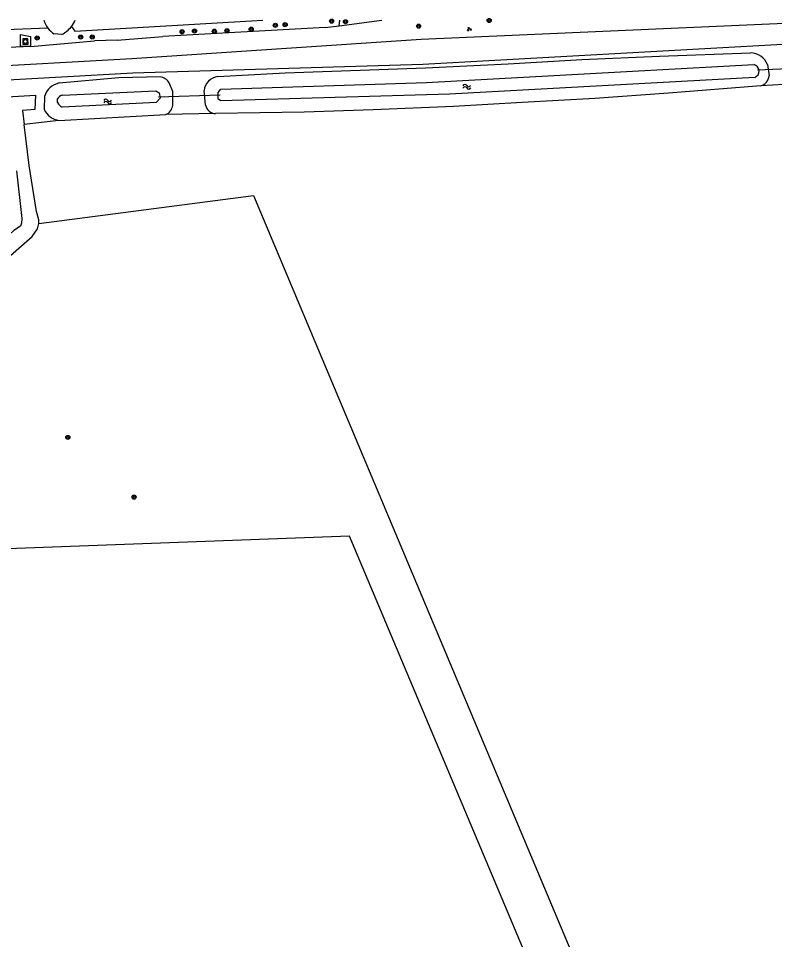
# Model space of a CAD drawing. Extents: x 124000 to 129000, y 395500 to 397503.
# Drawn here: x 126836.6 to 126983.6, y 397321.2 to 397500.3 of the extents above; entities that cross this region are included whole.
import ezdxf

# ---------------------------------------------------------------- set-up
doc = ezdxf.new("R2010")
doc.units = 0
for name, color, linetype in [('gg-afsc-lijn draadraster', 7, 'Continuous'), ('gg-knt-bronhoudergrens', 7, 'Continuous'), ('gg-knt-onverhard', 7, 'Continuous'), ('gg-knt-verharding', 7, 'Continuous'), ('gg-kntw-bovenkant insteek waterloop', 7, 'Continuous'), ('gg-kntw-greppel-droge sloot', 7, 'Continuous'), ('gg-kntw-waterlijn', 7, 'Continuous'), ('gg-kwrk-duiker nz buis', 7, 'Continuous'), ('gt-grn-groengrens', 7, 'Continuous'), ('gt-symb-boom', 7, 'Continuous'), ('gt-symb-groenvak', 7, 'Continuous'), ('gt-symb-rioolschacht', 7, 'Continuous'), ('gt-symb-watersymbool', 7, 'Continuous'), ('gx-grn-maaiveld', 7, 'Continuous')]:
    doc.layers.add(name, color=color, linetype=linetype)

# ---------------------------------------------------------------- blocks, each defined once
blk = doc.blocks.new('gt0-BOOM')
at = {"layer": 'gt-symb-boom'}
for radius in [0.4, 0.2]:
    blk.add_circle((0, 0), radius, dxfattribs=at)
blk = doc.blocks.new('gt0-GRVAK')
at = {"layer": 'gt-symb-groenvak'}
for p, q in [((-0.11, 0.19), (-0.23, 0.24)), ((-0.18, 0.15), (0.09, 0.15)), ((-0.09, 0.21), (-0.16, 0.32)), ((-0.05, 0.21), (-0.05, 0.39)), ((0, 0.21), (0.06, 0.32)), ((0.01, 0.19), (0.13, 0.24)), ((0.26, -0.05), (0.2, 0.06)), ((0.3, -0.05), (0.3, 0.13)), ((0.35, -0.05), (0.41, 0.06)), ((-0.25, -0.23), (-0.36, -0.18)), ((-0.32, -0.26), (-0.05, -0.26)), ((-0.23, -0.21), (-0.29, -0.09)), ((-0.18, -0.2), (-0.18, -0.02)), ((-0.14, -0.21), (-0.07, -0.09)), ((-0.12, -0.23), (0, -0.18)), ((0.24, -0.07), (0.12, -0.02)), ((0.17, -0.11), (0.44, -0.11)), ((0.37, -0.07), (0.49, -0.02))]:
    blk.add_line(p, q, dxfattribs=at)
blk = doc.blocks.new('gt0-WA')
at = {"layer": 'gt-symb-watersymbool'}
for centre, start, end in [((-0.32, 0.02), 28.0725, 151.9275), ((0.43, 0.42), 208.0725, 331.9275), ((-0.32, -0.43), 28.0725, 151.9275), ((0.43, -0.03), 208.0725, 331.9275)]:
    blk.add_arc(centre, 0.425, start, end, dxfattribs=at)
blk = doc.blocks.new('gt0-RS')
at = {"layer": 'gt-symb-rioolschacht'}
blk.add_lwpolyline([(-0.5, -0.5), (0.5, -0.5), (0.5, 0.5), (-0.5, 0.5)], close=True, dxfattribs=at)
blk.add_circle((0, 0), 0.375, dxfattribs=at)

msp = doc.modelspace()

# ---------------------------------------------------------------- linework, layer by layer
at = {"layer": 'gg-afsc-lijn draadraster'}
msp.add_lwpolyline([(126840.53, 397460.44), (126882.25, 397465.88), (126969.7, 397257.78), (127056.11, 397054.17)], dxfattribs=at)
at = {"layer": 'gg-knt-bronhoudergrens'}
for p, q in [((126842.3, 397498.43), (126775.87, 397495.87)), ((126844.44, 397480.49), (126837.71, 397479.72))]:
    msp.add_line(p, q, dxfattribs=at)
msp.add_lwpolyline([(126990.32, 397187.34), (126900.93, 397399.64), (126771.38, 397394.89), (126745.1, 397429.15), (126724.37, 397456.73), (126722.05, 397454.16), (126718.52, 397448.64), (126694.16, 397389.49)], dxfattribs=at)
at = {"layer": 'gg-knt-onverhard'}
for points in [[(126782.65, 397486.71), (126803.9, 397489.29), (126826.09, 397490.73), (126858.6, 397492.52), (126914.88, 397496.28), (126998.83, 397500)], [(126782.89, 397484.27), (126803.28, 397485.8), (126825.28, 397487.86), (126858.81, 397489.77), (126915.22, 397491.44), (126987.53, 397495.46), (127010.42, 397496.48), (127057.9, 397497.77), (127147.57, 397500)]]:
    msp.add_lwpolyline(points, dxfattribs=at)
at = {"layer": 'gg-knt-verharding'}
msp.add_lwpolyline([(126838.94, 397494.89), (126836.99, 397494.88), (126836.96, 397497.2), (126838.92, 397496.83), (126838.94, 397494.89)], dxfattribs=at)
at = {"layer": 'gg-kntw-bovenkant insteek waterloop'}
for p, q in [((126982.19, 397491.36), (126982.54, 397489.17)), ((126841.65, 397485.12), (126841.59, 397482.66)), ((126872.97, 397483.49), (126872.68, 397486.31)), ((126844.44, 397480.49), (126865.26, 397481.62)), ((126838.69, 397471.75), (126837.71, 397479.72))]:
    msp.add_line(p, q, dxfattribs=at)
for points in [[(126875.34, 397489.01), (126888.44, 397489.72), (126915.69, 397490.7), (126931.77, 397491.5), (126946.13, 397492.34), (126961.23, 397493.02), (126978.88, 397493.63)], [(126864.11, 397488.95), (126856.13, 397488.76), (126844.52, 397487.77)], [(126866.59, 397483.42), (126866.62, 397486.09), (126865.88, 397487.79)], [(126980.9, 397487.22), (126962.98, 397485.78), (126948.65, 397484.75), (126934.53, 397483.97), (126921.14, 397483.18), (126905.53, 397482.58), (126892.12, 397482.11), (126874.9, 397481.81)], [(126834.49, 397484.03), (126834.36, 397485.05), (126839.9, 397485.4), (126839.78, 397482.61), (126837.37, 397482.43), (126837.71, 397479.72)], [(126840.53, 397460.44), (126840.58, 397461.2), (126840.09, 397462.76), (126838.69, 397471.75)], [(126836.2, 397470.7), (126837.25, 397461.45), (126837.18, 397460.54), (126836.99, 397459.94), (126835.71, 397459.12), (126800.6, 397427.22), (126799.99, 397427.11), (126799.38, 397427.16), (126797.95, 397428.48), (126784.87, 397442.96), (126782.72, 397441.01), (126799.38, 397423.04), (126839.28, 397457.94), (126840.3, 397459.39), (126840.53, 397460.44)]]:
    msp.add_lwpolyline(points, dxfattribs=at)
for centre, radius, start, end in [((126978.9, 397490.09), 3.53, 21.0508, 90.2146), ((126863.89, 397486.67), 2.29, 29.4527, 84.445), ((126875.67, 397486.03), 3, 96.2591, 174.7878), ((126980.33, 397489.36), 2.21, 284.9133, 354.9031), ((126845.27, 397484.08), 3.77, 101.4762, 164.0039), ((126864.27, 397483.74), 2.34, 294.9777, 352.2947), ((126874.96, 397483.83), 2.02, 189.6735, 268.3964), ((126845.02, 397484.21), 3.77, 204.3557, 261.1043)]:
    msp.add_arc(centre, radius, start, end, dxfattribs=at)
at = {"layer": 'gg-kntw-greppel-droge sloot'}
msp.add_line((126844.98, 397497.21), (126843.52, 397497.33), dxfattribs=at)
for centre, radius, start, end in [((126845.93, 397501.23), 4.58, 195.5733, 217.5861), ((126842.65, 397502.02), 5.35, 322.1602, 337.803), ((126845.95, 397501.23), 4.6, 217.4752, 238.1688), ((126842.65, 397502.02), 5.34, 295.9326, 322.2048)]:
    msp.add_arc(centre, radius, start, end, dxfattribs=at)
at = {"layer": 'gg-kntw-waterlijn'}
msp.add_line((126844.17, 397483.97), (126844.17, 397484.69), dxfattribs=at)
for points in [[(126979.74, 397488.87), (126920.39, 397485.6), (126875.9, 397484.33), (126875.43, 397484.61), (126875.41, 397485.95), (126875.92, 397486.56), (126915.91, 397487.89), (126979.53, 397491.34)], [(126845.18, 397485.43), (126863.28, 397486.28), (126863.97, 397485.83), (126864.12, 397484.85), (126863.35, 397484.01), (126845.11, 397483.06)]]:
    msp.add_lwpolyline(points, dxfattribs=at)
for centre, radius, start, end in [((126979.31, 397490.08), 1.28, 289.1431, 80.2385), ((126845.46, 397483.98), 1.47, 100.9537, 151.2629), ((126846.01, 397484.92), 2.07, 207.3256, 244.1609)]:
    msp.add_arc(centre, radius, start, end, dxfattribs=at)
at = {"layer": 'gg-kwrk-duiker nz buis'}
for p, q in [((126980.28, 397490.35), (126993.2, 397490.85)), ((126863.8, 397485.11), (126875.82, 397485.47))]:
    msp.add_line(p, q, dxfattribs=at)
at = {"layer": 'gt-grn-groengrens'}
for p, q in [((126898.91, 397498.91), (126899.07, 397500)), ((126898.91, 397498.91), (126907.26, 397500)), ((126896.19, 397498.56), (126864.68, 397496.81)), ((126896.19, 397498.56), (126898.91, 397498.91)), ((126838.94, 397494.89), (126851.38, 397495.94)), ((126855.79, 397496.11), (126851.38, 397495.94)), ((126855.79, 397496.11), (126864.68, 397496.81)), ((126992.87, 397487.91), (126980.9, 397487.22)), ((126874.9, 397481.81), (126865.26, 397481.62))]:
    msp.add_line(p, q, dxfattribs=at)
for points in [[(126846.87, 397498.74), (126847.56, 397497.86), (126884.11, 397500)], [(126838.94, 397494.89), (126800.76, 397493.14), (126776.06, 397491.06)]]:
    msp.add_lwpolyline(points, dxfattribs=at)
at = {"layer": 'gx-grn-maaiveld'}
msp.add_lwpolyline([(126840.53, 397460.44), (126882.25, 397465.88), (126969.7, 397257.78), (127056.11, 397054.17)], dxfattribs=at)

# ---------------------------------------------------------------- block references
at = {"layer": 'gt-symb-boom'}
for p in [(126886.53, 397498.99), (126888.43, 397499.12), (126897.46, 397499.8), (126900.17, 397499.68), (126928.1, 397499.93), (126868.4, 397497.73), (126870.82, 397497.88), (126874.67, 397497.84), (126877.13, 397497.96), (126881.84, 397498.23), (126914.38, 397498.82), (126840.22, 397496.52), (126848.68, 397496.7), (126850.93, 397496.71), (126846.19, 397418.87), (126859.07, 397407.26)]:
    msp.add_blockref('gt0-BOOM', p, dxfattribs=at)
at = {"layer": 'gt-symb-groenvak'}
msp.add_blockref('gt0-GRVAK', (126924.21, 397498.23), dxfattribs=at)
at = {"layer": 'gt-symb-rioolschacht', "rotation": -88.51064527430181}
msp.add_blockref('gt0-RS', (126837.93, 397495.84), dxfattribs=at)
at = {"layer": 'gt-symb-watersymbool', "rotation": 2.5791475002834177}
for p in [(126923.69, 397487.04), (126853.87, 397484.18)]:
    msp.add_blockref('gt0-WA', p, dxfattribs=at)

doc.saveas('drawing.dxf')
